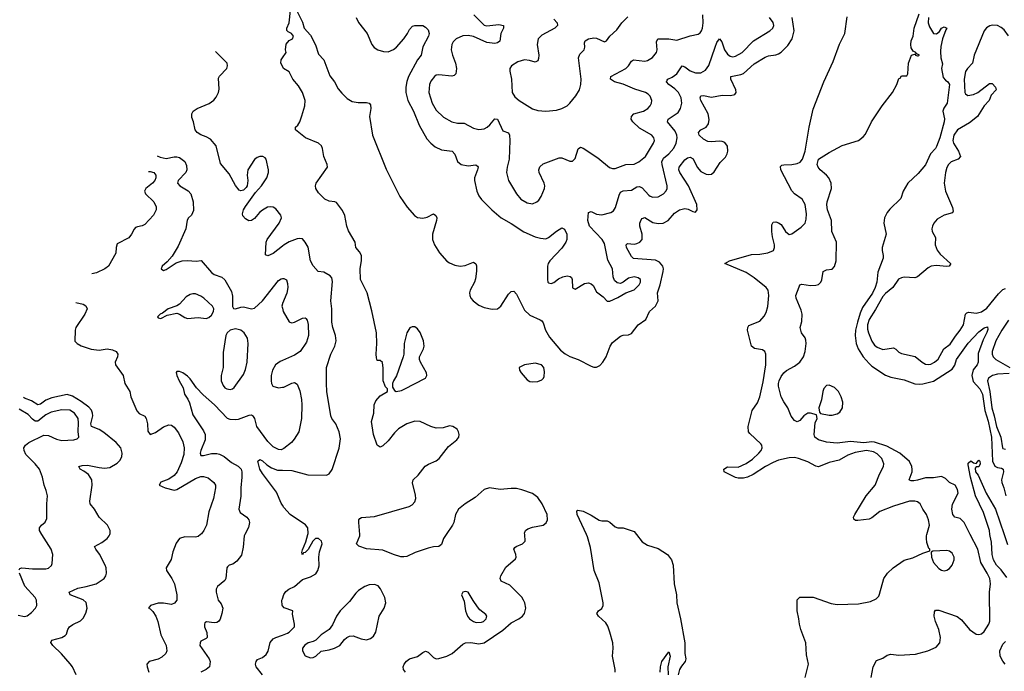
# Model space of a CAD drawing. Header units: inches. Extents: x 1550315 to 1685896, y 510706 to 640504.
# Tile 315 of 452: x 1598035 to 1605400, y 608976 to 613855. Entities that reach past the tile are written whole.
import ezdxf

# ---------------------------------------------------------------- set-up
doc = ezdxf.new("R2010")
doc.units = ezdxf.units.IN
doc.header["$MEASUREMENT"] = 0
for name, color, linetype in [('B5690', 7, 'Continuous'), ('B5691', 7, 'Continuous'), ('B6600', 7, 'Continuous'), ('B6601', 7, 'Continuous')]:
    doc.layers.add(name, color=color, linetype=linetype)

msp = doc.modelspace()

# ---------------------------------------------------------------- linework, layer by layer
at = {"layer": 'B5690', "color": 5}
for points, elevation in [([(1598030, 609736), (1598035.1, 609744.9), (1598050, 609751.5), (1598130, 609743.5), (1598230, 609743.8), (1598251.2, 609748.8), (1598272.3, 609767.7), (1598277.6, 609782.4), (1598282.7, 609850), (1598270.9, 609890), (1598201.3, 610000)], 740), ([(1598458.5, 608950), (1598430, 609009.6), (1598412.7, 609032.7), (1598348.3, 609108.3), (1598282.3, 609170), (1598268.2, 609191.8), (1598275.1, 609210), (1598349.8, 609230.2), (1598375.9, 609244.1), (1598384.8, 609255.2), (1598395.4, 609290), (1598408, 609310), (1598432.3, 609327.7), (1598490, 609355.3), (1598510, 609373.4), (1598530, 609410.4), (1598539.8, 609450), (1598532.5, 609492.5), (1598510.4, 609510.4), (1598411.6, 609550), (1598405.1, 609570), (1598470, 609599.7), (1598532.7, 609610), (1598607.3, 609630), (1598665.6, 609670), (1598678.7, 609690), (1598684.2, 609710), (1598681.6, 609750), (1598675.1, 609770), (1598632.7, 609852.7), (1598604, 609890), (1598595.3, 609910), (1598650, 609941.7), (1598688, 609970), (1598704, 609990), (1598708.3, 610000)], 720), ([(1599388.2, 610000), (1599370, 609986), (1599350, 609980.2), (1599270, 609981.8), (1599229.7, 609970), (1599204.5, 609935.5), (1599180.8, 609870), (1599166.8, 609813.2), (1599129.8, 609750.2), (1599132.3, 609730), (1599174, 609670), (1599191.9, 609631.9), (1599210.7, 609550), (1599210, 609507.7), (1599193.8, 609486.2), (1599170, 609476.9), (1599110, 609487.6), (1599070, 609485.8), (1599012.3, 609470), (1598997.2, 609450), (1599010, 609443.6), (1599030, 609423.5), (1599054.2, 609390), (1599068.5, 609350), (1599091.6, 609250), (1599131.7, 609170), (1599135.1, 609130), (1599127.6, 609110), (1599098.8, 609081.2), (1599070, 609067.8), (1599003.7, 609050), (1598986, 609030), (1598987.6, 609010), (1599001.5, 608970)], 680), ([(1599719.2, 610000), (1599714, 609990), (1599705.9, 609905.9), (1599693, 609847), (1599660, 609800), (1599630, 609778.4), (1599602, 609770), (1599590, 609758), (1599585.2, 609750), (1599575.6, 609670), (1599570, 609656), (1599515.1, 609610), (1599504.5, 609590), (1599503.6, 609570), (1599518.4, 609510), (1599541.3, 609481.3), (1599554, 609450), (1599547.4, 609410), (1599533.2, 609366.8), (1599521.6, 609350), (1599510, 609342.8), (1599490, 609339.6), (1599433.1, 609346.9), (1599420.9, 609339.1), (1599416.3, 609330), (1599418, 609310), (1599434.3, 609265.7), (1599437, 609230), (1599430, 609222), (1599390, 609201), (1599383.7, 609190), (1599382.9, 609170), (1599451.5, 609070), (1599459.6, 609050), (1599453.6, 609010), (1599430, 608990.4), (1599390, 608970.4)], 660), ([(1598024.4, 609395.6), (1598070, 609386), (1598090, 609391.8), (1598123, 609417), (1598152.6, 609450), (1598162.3, 609470), (1598159.8, 609510), (1598149.7, 609530), (1598073.4, 609613.4), (1598032.4, 609710)], 740), ([(1600000, 609467.4), (1599998, 609470), (1599996.9, 609510), (1600000, 609519.6)], 640), ([(1599850.7, 608950.7), (1599803.1, 609010), (1599797.7, 609030), (1599802.6, 609050), (1599814.1, 609065.9), (1599850, 609079.5), (1599878.7, 609101.3), (1599892.8, 609127.2), (1599908.9, 609191.1), (1599930, 609219.3), (1599950, 609230.4), (1600000, 609247.5)], 640)]:
    msp.add_lwpolyline(points, dxfattribs=dict(at, elevation=elevation))
at = {"layer": 'B5691', "color": 5}
for points, elevation in [([(1600000, 612159.7), (1599930, 612104), (1599890, 612087.6), (1599873.2, 612093.2), (1599879.7, 612190), (1599886.6, 612210), (1599976.3, 612330), (1599994, 612370), (1599989.4, 612390), (1599950, 612438.7), (1599931.4, 612451.4), (1599910, 612454.6), (1599888.9, 612451.1), (1599850, 612429.7), (1599828.6, 612411.4), (1599790, 612365.1), (1599770, 612352), (1599750, 612349.5), (1599723.6, 612363.6), (1599705.1, 612385.1), (1599702, 612402), (1599708.3, 612430), (1599723.3, 612456.7), (1599798.5, 612561.5), (1599844.2, 612610), (1599882.3, 612670), (1599895.4, 612710), (1599895.8, 612730), (1599877.6, 612810), (1599870, 612820.9), (1599854, 612830), (1599831.4, 612831.4), (1599810, 612823.6), (1599790, 612807), (1599742, 612730), (1599735.8, 612690), (1599742.4, 612650), (1599737.1, 612610), (1599730, 612597.2), (1599710, 612579.3), (1599690, 612573.2), (1599677.2, 612577.2), (1599650, 612613.2), (1599600.9, 612700.9), (1599537.7, 612777.7), (1599505.1, 612910), (1599461, 612961), (1599430, 612978.3), (1599390, 612991.5), (1599362, 613010), (1599347, 613030), (1599334.5, 613090), (1599322, 613122), (1599321.6, 613150), (1599332.3, 613170), (1599362.7, 613190), (1599451.7, 613228.3), (1599487.5, 613252.5), (1599505.7, 613274.3), (1599521.6, 613310), (1599526.5, 613333.5), (1599522.7, 613417.3), (1599528.3, 613431.7), (1599583.6, 613490), (1599589.6, 613510), (1599586, 613530), (1599499.1, 613615.2)], 640), ([(1600000, 613507.7), (1599988.7, 613530), (1599990, 613554), (1600000, 613568.7)], 620), ([(1599062.8, 612835.5), (1599085.2, 612825.2), (1599130, 612816.3), (1599190, 612828.8), (1599210, 612828.7), (1599230, 612822.3), (1599270, 612792.8), (1599283.4, 612763.4), (1599285.3, 612730), (1599277.4, 612710), (1599219.7, 612650), (1599215.4, 612630), (1599233, 612610), (1599293.8, 612573.8), (1599314.8, 612550), (1599333.5, 612490), (1599333.9, 612426.1), (1599319.5, 612390), (1599298, 612370), (1599287.2, 612352.8), (1599278.4, 612290), (1599220, 612160), (1599175.5, 612084.5), (1599138.2, 612041.8), (1599099.5, 612010), (1599093.2, 611990), (1599110, 611978), (1599130, 611984.7), (1599204.7, 612035.3), (1599249.5, 612050.5), (1599290, 612052.1), (1599353.9, 612046.1), (1599391.5, 612051.5), (1599470, 611962.4), (1599490, 611948), (1599547.7, 611927.7), (1599570, 611906), (1599618.5, 611818.5), (1599625.7, 611785.7), (1599626.6, 611706.6), (1599633.6, 611693.6), (1599648.7, 611688.7), (1599690, 611702.8), (1599710, 611704.8), (1599770, 611689.8), (1599790, 611695.1), (1599850.2, 611750), (1599970, 611901.1), (1599990, 611914), (1600000, 611916)], 660), ([(1598997.9, 612718.2), (1599010, 612718.1), (1599038, 612710), (1599054.2, 612690), (1599053.8, 612670), (1599045.8, 612650), (1599028.7, 612630), (1598978.4, 612590), (1598968.2, 612570), (1598975.1, 612550), (1599037.7, 612490), (1599054.7, 612454.7), (1599056, 612430), (1599036.9, 612390), (1598970, 612320.9), (1598950, 612310.3), (1598915.3, 612304.7), (1598902.2, 612297.8), (1598890, 612286), (1598870.6, 612249.4), (1598850, 612222.6), (1598764.4, 612175.6), (1598756, 612150), (1598754.3, 612105.7), (1598698.9, 612010), (1598671.5, 611990), (1598610, 611958.2), (1598573.6, 611951.4)], 680), ([(1598456, 611738.1), (1598510, 611723.6), (1598530, 611712), (1598539.5, 611690), (1598522.4, 611650), (1598455.1, 611550), (1598449.7, 611530), (1598448.1, 611448.1), (1598465.2, 611430), (1598494.1, 611414.1), (1598570, 611387.2), (1598630, 611380.4), (1598690, 611389.6), (1598730, 611383.6), (1598756, 611370), (1598769.4, 611350), (1598767, 611330), (1598749.5, 611290), (1598752, 611270), (1598809.5, 611190), (1598822.4, 611130), (1598858.9, 611070), (1598866.3, 611030), (1598910, 610927.3), (1598927.3, 610907.3), (1598970, 610886.3), (1598980.9, 610870), (1598991.6, 610830), (1598993.2, 610773.2), (1599009.6, 610750), (1599050, 610764.5), (1599110, 610806.3), (1599150, 610822), (1599170, 610819.1), (1599190, 610804.7), (1599221.8, 610761.8), (1599255.1, 610695.1), (1599264.9, 610650), (1599261.6, 610598.4), (1599243.1, 610536.9), (1599212.1, 610470), (1599190, 610441.6), (1599150, 610414), (1599090, 610393.4), (1599078.9, 610370), (1599123.6, 610350), (1599190, 610331.8), (1599210, 610337.4), (1599350, 610419), (1599390, 610433.5), (1599410, 610435.1), (1599444.2, 610424.2), (1599487.3, 610390), (1599498.9, 610370), (1599500.5, 610350), (1599484, 610270), (1599449.8, 610170.2), (1599431.1, 610070), (1599412.4, 610030), (1599394.9, 610005.1), (1599388.2, 610000)], 680), ([(1600000, 611726.8), (1599996.5, 611710), (1600000, 611695.3)], 660), ([(1600000, 611303.6), (1599983.6, 611296.4), (1599947.3, 611270), (1599924.7, 611230), (1599916.3, 611190), (1599915.1, 611150), (1599917.6, 611130), (1599929.4, 611110), (1599970, 611098.3), (1600000, 611102.9)], 660), ([(1600000, 610638.9), (1599990, 610634.6), (1599970, 610635.6), (1599930, 610656.9), (1599890, 610697.6), (1599808.9, 610810), (1599794.9, 610870), (1599784.8, 610884.8), (1599770, 610893.4), (1599750, 610891.6), (1599670, 610861.1), (1599650, 610857.8), (1599610, 610860.2), (1599590, 610869.2), (1599490.9, 610970.9), (1599406.1, 611046.1), (1599358, 611098), (1599310, 611164.9), (1599290, 611185.5), (1599254, 611210), (1599230, 611220.5), (1599210, 611221), (1599206, 611214), (1599209.7, 611190), (1599227.1, 611150), (1599257.8, 611097.8), (1599267.3, 611050), (1599292.9, 611012.9), (1599305.5, 610985.5), (1599330, 610896.3), (1599410, 610777.2), (1599422.1, 610750), (1599422.5, 610710), (1599388.8, 610628.8), (1599385, 610610), (1599390, 610592.7), (1599410, 610592.1), (1599470, 610607.3), (1599510, 610607.2), (1599530, 610602.3), (1599564.8, 610584.8), (1599619.4, 610539.4), (1599670, 610513.3), (1599690.9, 610490), (1599696.4, 610470), (1599697.2, 610430), (1599688.1, 610350), (1599688.3, 610288.3), (1599674.2, 610190), (1599684.7, 610164.7), (1599734, 610130), (1599747.8, 610110), (1599753.3, 610090), (1599746.9, 610053.1), (1599719.2, 610000)], 660), ([(1598708.3, 610000), (1598711.8, 610008.2), (1598712.6, 610030), (1598691.3, 610070), (1598630, 610129.4), (1598594.3, 610190), (1598562.4, 610230), (1598559.7, 610250), (1598576.8, 610370), (1598573.6, 610410), (1598548.9, 610448.9), (1598515.6, 610475.6), (1598487.3, 610490), (1598476, 610510), (1598502.8, 610517.2), (1598541.6, 610518.4), (1598630, 610500.9), (1598670, 610497.5), (1598710, 610501.3), (1598765.1, 610534.9), (1598784.5, 610555.5), (1598798.1, 610581.9), (1598801.7, 610610), (1598790.3, 610650.3), (1598756.5, 610690), (1598664.8, 610764.8), (1598630, 610785.4), (1598572.7, 610810), (1598566, 610830), (1598582.1, 610890), (1598579.9, 610910), (1598571.2, 610931.2), (1598552.6, 610952.6), (1598495.7, 610995.7), (1598430, 611036), (1598390, 611048.5), (1598275.7, 611024.3), (1598230, 611006.1), (1598190, 610975.4), (1598170, 610970.6), (1598122.4, 611002.4), (1598070, 611020.2), (1598063.4, 611025.9)], 720), ([(1598201.3, 610000), (1598182.4, 610030), (1598182, 610050), (1598197, 610070), (1598226, 610094), (1598238.9, 610121.1), (1598237.7, 610230), (1598242.3, 610290), (1598233.7, 610330), (1598219.1, 610370), (1598206.3, 610430), (1598182.6, 610490), (1598151.1, 610530), (1598080.2, 610600.2), (1598068.3, 610630), (1598066.9, 610650), (1598077.3, 610670), (1598102, 610690), (1598216.3, 610743.7), (1598250, 610741), (1598310, 610713.6), (1598350, 610704.8), (1598439, 610710), (1598464, 610716), (1598478.4, 610730), (1598472.3, 610772.3), (1598475.8, 610835.8), (1598471.3, 610870), (1598445.8, 610910), (1598410, 610931), (1598350, 610933.6), (1598270, 610915.2), (1598230, 610895.9), (1598170, 610848.8), (1598150, 610848.9), (1598130, 610863.8), (1598098.6, 610898.6), (1598030, 610938.6)], 740), ([(1600000, 610219.3), (1599990, 610235.1), (1599956.6, 610316.6), (1599850, 610456.3), (1599830, 610489.6), (1599817, 610550), (1599830, 610563), (1599850, 610552.6), (1599882.7, 610522.7), (1599919.2, 610499.2), (1599963, 610483), (1600000, 610481.4)], 640)]:
    msp.add_lwpolyline(points, dxfattribs=dict(at, elevation=elevation))
at = {"layer": 'B5691', "color": 5, "elevation": 680}
for points in [[(1599330, 611801.7), (1599310, 611796.4), (1599281.2, 611778.8), (1599230, 611723.7), (1599210, 611712), (1599144.7, 611690), (1599103.5, 611656.5), (1599084.7, 611650), (1599064.7, 611630), (1599070, 611622), (1599090, 611618), (1599138, 611642), (1599210, 611657.3), (1599230, 611650.8), (1599270, 611624), (1599290, 611616.3), (1599370, 611623.8), (1599430, 611617.1), (1599450, 611623.8), (1599470, 611641.6), (1599485.1, 611670), (1599486.6, 611690), (1599478, 611710), (1599411.5, 611770), (1599390, 611783.5), (1599350, 611801)], [(1599650, 611540.7), (1599610, 611529.7), (1599587.4, 611510), (1599577.4, 611490), (1599556.7, 611363.3), (1599555.6, 611250), (1599541.3, 611190), (1599542, 611150), (1599555.6, 611115.6), (1599570, 611098.4), (1599584, 611090), (1599610, 611086.4), (1599627.8, 611092.2), (1599638, 611102), (1599710, 611199.5), (1599724.9, 611235.1), (1599736.3, 611290), (1599744.4, 611430), (1599737.7, 611470), (1599712.8, 611510), (1599690, 611529.7)]]:
    msp.add_lwpolyline(points, close=True, dxfattribs=at)
at = {"layer": 'B6600', "color": 5}
for points, elevation in [([(1600000, 609519.6), (1600010, 609550.8), (1600026.5, 609573.5), (1600047.7, 609592.3), (1600090, 609611), (1600150, 609663), (1600210, 609682.4), (1600250, 609706), (1600264.7, 609730), (1600274.9, 609765.1), (1600271.5, 609830), (1600277.6, 609870), (1600296.9, 609930), (1600291.5, 609950), (1600270, 609969.5), (1600247.3, 609970), (1600228, 609950), (1600192, 609888), (1600170, 609866.6), (1600158, 609862), (1600149.5, 609849.5), (1600146.3, 609866.3), (1600150, 609884.7), (1600175.1, 609944.9), (1600191.2, 610000)], 640), ([(1601225.8, 610000), (1601205.5, 609970), (1601190, 609925.2), (1601171, 609910), (1601130, 609908.6), (1601090, 609898), (1600993.9, 609866.1), (1600930, 609834.7), (1600907.7, 609832.3), (1600886.1, 609833.9), (1600830.2, 609849.8), (1600750, 609883.8), (1600630, 609892.7), (1600572.7, 609912.7), (1600555.3, 609930), (1600579.5, 609990), (1600578.7, 610000)], 620), ([(1600920.5, 608970), (1600906.6, 608990), (1600904.2, 609010), (1600911.6, 609030), (1600927.7, 609052.3), (1600950, 609068.5), (1601010, 609088), (1601050, 609118.3), (1601070, 609127.4), (1601090, 609118.7), (1601130, 609078.5), (1601150, 609070.3), (1601170, 609071.5), (1601230, 609090.3), (1601270, 609109.1), (1601350, 609179.6), (1601370, 609189.2), (1601410, 609191.8), (1601470, 609182.4), (1601510, 609189), (1601650, 609284.6), (1601710, 609339), (1601769.7, 609370), (1601796.9, 609390), (1601811.1, 609410), (1601821.3, 609450), (1601813.7, 609490), (1601804, 609510), (1601790, 609531.2), (1601700.1, 609620.1), (1601635.1, 609650), (1601628.5, 609670), (1601632.6, 609690), (1601670, 609755.8), (1601742.5, 609817.5), (1601748.2, 609830), (1601746, 609850), (1601731, 609890), (1601737.6, 609902.4), (1601748.1, 609911.9), (1601796.2, 609930), (1601816, 609950), (1601812.4, 610000)], 620), ([(1602487.9, 608970), (1602488.1, 608990), (1602468.7, 609090), (1602474.3, 609150), (1602472.7, 609190), (1602450, 609269.6), (1602434.5, 609314.5), (1602420, 609340), (1602365.6, 609390), (1602352.3, 609410), (1602365.2, 609430), (1602390, 609446), (1602399.8, 609470), (1602399.3, 609490), (1602370, 609639), (1602333, 609730), (1602304.1, 609904.1), (1602282.7, 609982.7), (1602274.7, 610000)], 580), ([(1602647.7, 610000), (1602690, 609944.9), (1602730, 609921.5), (1602810, 609894.6), (1602881.7, 609850), (1602910, 609810.4), (1602922.6, 609770), (1602931.5, 609631.5), (1602947.1, 609550), (1602950.2, 609490), (1602978.4, 609370), (1603009.4, 609190), (1603010.1, 609110), (1603017.6, 609070), (1603013.4, 609050), (1602984.2, 609015.8), (1602970, 608990.8), (1602960.7, 608950)], 580), ([(1603909.7, 608930), (1603934.3, 609030), (1603919.2, 609099.2), (1603914.8, 609190), (1603877.3, 609290), (1603866.9, 609330), (1603863.6, 609370), (1603849.6, 609430), (1603850, 609511), (1603870, 609530.4), (1603970, 609530.4), (1604105, 609485), (1604150, 609475.3), (1604310, 609481.1), (1604400.1, 609499.9), (1604440.1, 609519.9), (1604460.1, 609539.9), (1604467.3, 609552.7), (1604497.6, 609670), (1604526, 609710), (1604568.1, 609751.9), (1604650, 609808.4), (1604715.2, 609824.8), (1604790, 609860.7), (1604842, 609878), (1604842, 609890), (1604836, 609896), (1604821.5, 609941.5), (1604818, 609970), (1604818.8, 609990), (1604821.5, 610000)], 580), ([(1604402.7, 608930), (1604418, 609010), (1604442.9, 609057.1), (1604490, 609074.8), (1604523.6, 609096.4), (1604550, 609104), (1604610, 609098), (1604734.5, 609105.5), (1604828.7, 609130), (1604890, 609157.3), (1604916.9, 609190), (1604922, 609230), (1604911.1, 609290), (1604884, 609350), (1604875.8, 609390), (1604877.5, 609422.5), (1604885.8, 609434.2), (1604910, 609433.4), (1605046.9, 609386.9), (1605080.8, 609360.8), (1605140.5, 609290), (1605190, 609255.5), (1605210, 609250.7), (1605230, 609257.3), (1605250, 609274.8), (1605283.6, 609330), (1605291.3, 609351.3), (1605288.7, 609570), (1605296.5, 609630), (1605290.8, 609670), (1605272.4, 609710), (1605223.2, 609790), (1605202.4, 609890), (1605145.6, 610000)], 560), ([(1605419.8, 609679.8), (1605376, 609736), (1605340.9, 609770), (1605318.3, 609810), (1605308, 609852), (1605304, 609944), (1605293.2, 609986.8), (1605292.1, 610000)], 540), ([(1605398.9, 610000), (1605424.9, 609924.9)], 540), ([(1600000, 609247.5), (1600039.1, 609260.9), (1600051.6, 609268.4), (1600089.2, 609310), (1600089.3, 609330), (1600075.3, 609404.7), (1600078, 609430), (1600012, 609452), (1600000, 609467.4)], 640), ([(1605406.6, 609030), (1605390, 609052), (1605368.7, 609090), (1605366.6, 609130), (1605390, 609180.4), (1605410, 609200.3)], 540), ([(1602826.6, 608970), (1602827, 609010), (1602838.7, 609050), (1602890, 609122.8), (1602901.1, 609090), (1602881.8, 609010), (1602884.9, 608950)], 560)]:
    msp.add_lwpolyline(points, dxfattribs=dict(at, elevation=elevation))
for points, elevation in [([(1604970, 609881.3), (1604865.4, 609874.6), (1604851.6, 609868.4), (1604854.8, 609830), (1604870.7, 609790), (1604910, 609745.5), (1604930, 609733.4), (1604950, 609728.4), (1604970, 609733), (1604990, 609744.9), (1605010, 609771), (1605024.2, 609810), (1605024.2, 609830), (1605010, 609860.9), (1604990, 609876.3)], 580), ([(1600690, 609626), (1600650, 609623.7), (1600616, 609610), (1600570, 609580.7), (1600550, 609562), (1600500.7, 609499.3), (1600432.2, 609430), (1600405.7, 609390), (1600374.9, 609325.1), (1600350.3, 609289.7), (1600290.3, 609249.7), (1600250.7, 609209.3), (1600230, 609199.3), (1600192, 609190), (1600167.1, 609172.9), (1600151.3, 609150), (1600151.3, 609130), (1600170, 609092), (1600210, 609077.3), (1600230, 609080.7), (1600250, 609090.8), (1600290, 609126.8), (1600350, 609137.3), (1600390, 609150.6), (1600429, 609170), (1600464.4, 609215.6), (1600481.2, 609230), (1600501.1, 609238.9), (1600530, 609242), (1600590, 609220.3), (1600630, 609212.4), (1600659.1, 609220.9), (1600680.8, 609239.2), (1600698.4, 609270), (1600722.9, 609390), (1600760.7, 609450), (1600774, 609490), (1600767.3, 609530), (1600733.8, 609593.8), (1600715.1, 609615.1)], 640), ([(1601370, 609574.5), (1601350.7, 609569.3), (1601340.7, 609550), (1601360.5, 609500.5), (1601370.5, 609430), (1601384.4, 609390), (1601400.4, 609370), (1601430, 609349.1), (1601450, 609342.4), (1601490, 609344.7), (1601503.7, 609350), (1601525.1, 609370), (1601529.5, 609390), (1601522.4, 609402.4), (1601477.7, 609437.7), (1601458.9, 609458.9), (1601425.8, 609505.8), (1601390, 609569.2)], 640)]:
    msp.add_lwpolyline(points, close=True, dxfattribs=dict(at, elevation=elevation))
at = {"layer": 'B6601', "color": 5}
for points, elevation in [([(1600000, 613568.7), (1600028, 613610), (1600022, 613630), (1600029.3, 613670.7), (1600050, 613698), (1600075.3, 613710), (1600082, 613730), (1600068, 613750), (1600042.7, 613762.7), (1600034, 613774), (1600033.2, 613790), (1600049.4, 613830), (1600053.2, 613853.2), (1600062, 613950)], 620), ([(1600110, 613916.3), (1600150, 613834.8), (1600162.4, 613790), (1600210, 613739.1), (1600247, 613667), (1600270, 613596), (1600310, 613554), (1600354.2, 613434.2), (1600388.9, 613390), (1600418, 613338), (1600443.6, 613303.6), (1600483.4, 613263.4), (1600522, 613242), (1600566.5, 613233.5), (1600630, 613235.5), (1600650, 613230.6), (1600658, 613218), (1600662.4, 613190), (1600651.3, 613128.7), (1600675, 612990), (1600774.9, 612734.9), (1600878.2, 612530), (1600933.2, 612450), (1600988.1, 612388.1), (1601010, 612373.4), (1601050, 612368.1), (1601082.8, 612377.2), (1601130, 612402), (1601148.2, 612388.2), (1601154.4, 612370), (1601153.4, 612350), (1601123.8, 612250), (1601122.2, 612210), (1601138.5, 612170), (1601175.2, 612110), (1601230, 612047.2), (1601250, 612033.4), (1601290, 612016.5), (1601330, 612010.3), (1601365.9, 612014.1), (1601430, 612040.5), (1601446.7, 612026.7), (1601451.3, 612011.3), (1601452.1, 611972.1), (1601445.1, 611914.9), (1601436.9, 611890), (1601405.2, 611830), (1601400.2, 611810), (1601402, 611790), (1601410, 611770.6), (1601426.3, 611750), (1601470, 611718.2), (1601510, 611700.2), (1601570, 611688.4), (1601610, 611689.2), (1601634.5, 611710), (1601690, 611799.1), (1601710, 611820.7), (1601730, 611822.8), (1601750, 611798.8), (1601810, 611680.5), (1601850, 611641.3), (1601928.3, 611608.3), (1601939.5, 611599.5), (1601950, 611584.7), (1601968.4, 611530), (1601997.5, 611477.5), (1602081.1, 611381.1), (1602114.1, 611354.1), (1602150, 611333.8), (1602212.7, 611310), (1602310, 611259.6), (1602330, 611253.4), (1602350, 611253.7), (1602375.5, 611264.5), (1602396.9, 611290), (1602420.5, 611330), (1602451.1, 611410), (1602470, 611437), (1602530, 611485.3), (1602550, 611492), (1602590, 611495.8), (1602610, 611506), (1602662, 611570), (1602718.4, 611610), (1602746.9, 611670), (1602791.1, 611708.9), (1602810.8, 611750), (1602806.1, 611810), (1602826.6, 611870), (1602848.6, 611970), (1602849.9, 611990), (1602844.8, 612010), (1602819.5, 612039.5), (1602790, 612054.1), (1602625.5, 612065.5), (1602610, 612080.5), (1602572.6, 612150), (1602572, 612170), (1602582, 612178), (1602630, 612174.3), (1602650, 612178.1), (1602674.2, 612190), (1602691.4, 612210), (1602692, 612248), (1602674.2, 612310), (1602673.6, 612330), (1602682.9, 612357.1), (1602690, 612367.2), (1602710, 612374.6), (1602770, 612336.3), (1602810, 612327.8), (1602848.7, 612330), (1602885.1, 612350), (1602933.1, 612406.9), (1602970, 612431.2), (1603010, 612440.3), (1603035.1, 612435.1), (1603070, 612418), (1603090, 612414.8), (1603102.7, 612430), (1603098.9, 612470), (1603038.8, 612610), (1602972.4, 612710), (1602965.5, 612730), (1602968.1, 612750), (1603010, 612806), (1603030, 612819.3), (1603050, 612824.4), (1603071.8, 612811.8), (1603101.2, 612750), (1603130, 612719.1), (1603170, 612699.1), (1603190, 612695.3), (1603210, 612698.9), (1603230, 612714.9), (1603275.3, 612784.7), (1603314, 612826), (1603327.1, 612850), (1603331.9, 612870), (1603328.8, 612908.8), (1603310, 612935.1), (1603290, 612942.9), (1603270, 612944.5), (1603210, 612939.8), (1603183, 612943), (1603150, 612959.3), (1603118.5, 612990), (1603111.2, 613010), (1603129.6, 613030), (1603170, 613050.3), (1603186, 613074), (1603192.5, 613107.5), (1603183.6, 613150), (1603128.7, 613250), (1603124.8, 613270), (1603130, 613285.5), (1603150, 613286.9), (1603210, 613275.2), (1603290, 613289.1), (1603352.5, 613287.5), (1603384.9, 613295.1), (1603394, 613310), (1603392.7, 613330), (1603353.8, 613410), (1603354, 613430), (1603430, 613444), (1603448.6, 613451.4), (1603530, 613523.2), (1603610, 613572.8), (1603634.9, 613585.1), (1603690, 613591.4), (1603710, 613599.1), (1603730, 613612.2), (1603779.6, 613660.4), (1603814, 613710), (1603828, 613770), (1603814.1, 613870)], 620), ([(1601432.4, 613890), (1601510, 613814.2), (1601530, 613807.5), (1601617.7, 613817.7), (1601654.9, 613810), (1601652.9, 613790), (1601633.4, 613750), (1601625.4, 613694.6), (1601610, 613682), (1601590, 613677.4), (1601530, 613683.7), (1601430, 613728.4), (1601390, 613737), (1601350, 613733.6), (1601300.5, 613710), (1601277.1, 613690), (1601266.4, 613670), (1601261.1, 613630), (1601271.5, 613590), (1601295.9, 613530), (1601301.3, 613490), (1601297.6, 613450), (1601284.2, 613435.8), (1601267.7, 613432.3), (1601170, 613442.2), (1601150, 613438.2), (1601137, 613430), (1601110, 613394.3), (1601099.8, 613370), (1601095.8, 613310), (1601120.6, 613230), (1601150, 613176.1), (1601204.2, 613124.2), (1601268, 613090), (1601310, 613081.1), (1601360, 613080), (1601430, 613043.2), (1601470, 613033.2), (1601490, 613034.2), (1601510, 613038.2), (1601532.4, 613050), (1601552.7, 613067.3), (1601590, 613112.3), (1601610, 613108.7), (1601650, 613022.4), (1601690, 613006.4), (1601699.1, 612990), (1601702.3, 612950), (1601696.3, 612810), (1601681.3, 612750), (1601676.9, 612710), (1601690.3, 612650), (1601750, 612550.5), (1601782.4, 612510), (1601830, 612483.7), (1601870, 612477.1), (1601904, 612490), (1601917.7, 612502.3), (1601936.2, 612530), (1601960.5, 612590), (1601963, 612610), (1601958.9, 612630), (1601921.1, 612710), (1601918.3, 612730), (1601926.1, 612753.9), (1601950, 612774.3), (1602070, 612820.4), (1602090, 612820.5), (1602150, 612794.8), (1602170, 612796), (1602190, 612816), (1602213.4, 612886.6), (1602230, 612900.5), (1602250, 612893.4), (1602360.2, 612820.2), (1602447.8, 612747.8), (1602470, 612741.1), (1602490, 612740.8), (1602569.9, 612770.1), (1602630, 612773.7), (1602665.1, 612790), (1602714.8, 612830), (1602776.2, 612930), (1602782.9, 612950), (1602778.4, 612970), (1602764.5, 612990), (1602670, 613041.7), (1602621, 613090), (1602608.5, 613110), (1602611.2, 613130), (1602629.6, 613150), (1602700.5, 613170), (1602733, 613190), (1602751.3, 613210), (1602761.3, 613230), (1602762.4, 613250), (1602750, 613280.9), (1602736.3, 613296.3), (1602715.1, 613310), (1602634.9, 613334.9), (1602550, 613371.4), (1602482.9, 613390), (1602455.1, 613410), (1602455.6, 613430), (1602569.9, 613490.1), (1602589.9, 613510.1), (1602610, 613544.9), (1602625.4, 613554.6), (1602710, 613544.6), (1602731.2, 613548.8), (1602768.6, 613571.4), (1602798.9, 613610), (1602802.7, 613630), (1602799.1, 613690), (1602807.6, 613712.4), (1602890, 613710.2), (1602950, 613700.5), (1603050, 613732.8), (1603110, 613746.7), (1603123.9, 613756.1), (1603135.4, 613770), (1603143.5, 613790), (1603147, 613830), (1603144.1, 613890)], 660), ([(1602030, 613859.5), (1602054.9, 613830), (1602058, 613810), (1602037.3, 613790), (1601941.6, 613738.4), (1601914, 613710), (1601905.5, 613670), (1601916.9, 613590), (1601916.1, 613563.9), (1601910, 613546), (1601890, 613536.2), (1601848.7, 613550), (1601810, 613553.3), (1601760.7, 613539.3), (1601713.4, 613510), (1601701.6, 613490), (1601700.4, 613470), (1601713.8, 613410), (1601719.1, 613310), (1601737.7, 613277.7), (1601770, 613250.3), (1601870, 613186.9), (1601910, 613173.6), (1601970, 613170.3), (1602050, 613178.3), (1602090, 613188.9), (1602129.6, 613210), (1602150.6, 613229.4), (1602195, 613285), (1602221, 613330), (1602231.9, 613370), (1602233.6, 613410), (1602215.1, 613570), (1602224.2, 613595.8), (1602257.6, 613630), (1602262.4, 613650), (1602258.4, 613681.6), (1602264.2, 613695.8), (1602288.7, 613711.3), (1602330, 613719.6), (1602350, 613716.5), (1602410, 613687.7), (1602424.1, 613695.9), (1602449.6, 613730), (1602502, 613778), (1602538, 613830), (1602583.3, 613876.7)], 680), ([(1604821.5, 610000), (1604840.3, 610070), (1604833.5, 610110), (1604818.8, 610150), (1604789.4, 610189.4), (1604770.8, 610230), (1604750, 610245), (1604730, 610250.6), (1604690, 610248.9), (1604570, 610211.6), (1604468.5, 610171.5), (1604410, 610124.7), (1604390, 610115.4), (1604304.2, 610104.2), (1604286.3, 610106.3), (1604275.5, 610115.5), (1604272.3, 610130), (1604281.6, 610150), (1604365.6, 610290), (1604433.6, 610370), (1604466.9, 610453.1), (1604496.4, 610510), (1604499.3, 610530), (1604483.8, 610570), (1604450, 610605.3), (1604420.6, 610620.6), (1604370, 610628.2), (1604285.1, 610614.9), (1604230, 610594.5), (1604163.6, 610556.4), (1604090, 610540.5), (1604010, 610508.2), (1603990, 610511.8), (1603930, 610545.6), (1603861.6, 610570), (1603830, 610577.3), (1603790, 610574.9), (1603710, 610556.1), (1603670, 610539.9), (1603612.3, 610510), (1603520.2, 610450), (1603478.4, 610430), (1603450, 610422), (1603410, 610421), (1603390, 610426.9), (1603305.2, 610470), (1603301.2, 610490), (1603330, 610506.4), (1603410, 610505.2), (1603470, 610531.4), (1603515.1, 610564.9), (1603564.5, 610610), (1603580.7, 610630), (1603589, 610650), (1603585, 610670), (1603578.3, 610678.3), (1603496.1, 610756.1), (1603487.4, 610770), (1603484, 610810), (1603514, 610930), (1603554.5, 610985.5), (1603571.7, 611030), (1603597.1, 611142.9), (1603615.9, 611270), (1603615.1, 611350), (1603607.8, 611370), (1603590, 611384), (1603532.3, 611392.3), (1603509.8, 611409.7), (1603479.1, 611530), (1603481.3, 611550), (1603490, 611564.9), (1603570, 611596.4), (1603604.2, 611635.8), (1603617.7, 611662.3), (1603631.4, 611708.6), (1603637.7, 611790), (1603632.4, 611830), (1603619.3, 611850), (1603530, 611922.6), (1603470, 611960.8), (1603309.3, 612030), (1603344, 612050), (1603510, 612097.5), (1603570, 612100.2), (1603630.6, 612109.4), (1603672.7, 612127.3), (1603681.3, 612150), (1603679.8, 612170), (1603665, 612230), (1603660.9, 612270), (1603661.7, 612318.3), (1603670, 612338.8), (1603690, 612341.6), (1603710, 612334.9), (1603730, 612320.5), (1603762.6, 612270), (1603790, 612247.4), (1603810, 612250.3), (1603879.5, 612300.5), (1603909.7, 612330.3), (1603918.2, 612361.8), (1603919.8, 612400.2), (1603909.8, 612470), (1603886.6, 612510), (1603830, 612551.7), (1603810, 612573.5), (1603727.6, 612730), (1603724.6, 612755.4), (1603734.7, 612765.3), (1603750, 612768.8), (1603809.3, 612769.3), (1603850, 612777.1), (1603872.5, 612787.5), (1603889.9, 612810.1), (1603910.8, 612870), (1603939.1, 613050), (1603970, 613185.5), (1604050, 613388.7), (1604119, 613541), (1604167.9, 613672.1), (1604205.8, 613750), (1604224.2, 613875.8)], 580), ([(1605145.6, 610000), (1605099.2, 610090), (1605070, 610119.7), (1605029.4, 610130), (1605014.7, 610150), (1605008.5, 610190), (1605012.1, 610227.9), (1605053.5, 610310), (1605050, 610337.2), (1605031.2, 610370), (1604989.8, 610389.8), (1604959.6, 610419.6), (1604930, 610435.3), (1604870, 610425.9), (1604810, 610424.6), (1604750, 610406.1), (1604722.2, 610402.2), (1604702, 610402), (1604690, 610407.3), (1604688.3, 610410), (1604710.5, 610469.5), (1604711.8, 610488.2), (1604708.5, 610510), (1604690, 610546), (1604617.9, 610610), (1604521.9, 610661.9), (1604430, 610692), (1604410, 610693.6), (1604350, 610686), (1604250, 610696.9), (1604150, 610685.3), (1604070, 610690.8), (1604009.2, 610710), (1603983.7, 610730), (1603977, 610750), (1603984.5, 610835.5), (1603999, 610870), (1603995.3, 610895.3), (1603950, 610909.2), (1603930, 610909.3), (1603900.7, 610890), (1603870, 610853.2), (1603850, 610845.2), (1603830, 610853.2), (1603805.3, 610885.3), (1603781.6, 610950), (1603750, 610993.2), (1603731.8, 611030), (1603711, 611111), (1603709.8, 611130), (1603714.8, 611150), (1603730, 611182.4), (1603749.8, 611210), (1603770.9, 611229.1), (1603830, 611260.3), (1603870, 611290.3), (1603898.2, 611330), (1603909.8, 611370), (1603918.2, 611430), (1603915.1, 611455.1), (1603910, 611472.7), (1603883.7, 611510), (1603874, 611550), (1603884.7, 611595.3), (1603887.8, 611650), (1603880.1, 611680.1), (1603842.9, 611770), (1603839.5, 611790), (1603864.4, 611855.6), (1603871.2, 611868.8), (1603885.2, 611874.8), (1603950, 611864.4), (1603990, 611866.5), (1604010, 611872.4), (1604027.6, 611890), (1604033.9, 611906.1), (1604046, 611970), (1604070, 611981.6), (1604112, 611988), (1604130, 612008), (1604141.6, 612050), (1604143.6, 612190), (1604109.9, 612269.9), (1604107.8, 612350), (1604077.7, 612430), (1604071.3, 612468.7), (1604074, 612490), (1604106.6, 612590), (1604105.1, 612630), (1604087.3, 612670), (1604070.9, 612690.9), (1604022.7, 612730), (1604006.6, 612750), (1603999.5, 612770), (1604009.7, 612810), (1604090, 612860.7), (1604187.2, 612912.8), (1604310, 612951), (1604343.2, 612976.8), (1604361.5, 612998.5), (1604406, 613090), (1604486, 613210), (1604563.7, 613310), (1604595.3, 613370), (1604610, 613414), (1604622, 613418), (1604630, 613434), (1604670, 613434), (1604678, 613450), (1604682, 613530), (1604706, 613590), (1604738, 613598), (1604734, 613590), (1604750, 613584.7), (1604756.4, 613583.6), (1604766, 613590), (1604740.4, 613600.4), (1604738, 613610), (1604718, 613618), (1604703.2, 613643.2), (1604699.5, 613670), (1604704.2, 613695.8), (1604719.3, 613730), (1604725.2, 613790), (1604762, 613898)], 560), ([(1600552.9, 613870), (1600570, 613833.7), (1600634.6, 613750), (1600670, 613667.7), (1600687, 613647), (1600714, 613630), (1600757, 613617), (1600790, 613614.4), (1600830, 613630.2), (1600853.6, 613650), (1600907.1, 613710), (1600935.6, 613750), (1600950, 613780.5), (1600973, 613807), (1600990, 613812.2), (1601050, 613810.2), (1601070, 613799.7), (1601090, 613777.7), (1601097, 613750), (1601092.3, 613730), (1601049.6, 613650.4), (1601037.4, 613590), (1601010, 613554), (1600943.8, 613430), (1600930, 613392.3), (1600923.5, 613350), (1600924.2, 613310), (1600937.4, 613250), (1600980.2, 613170), (1601024.1, 613064.1), (1601081.4, 612961.4), (1601109.2, 612929.2), (1601141.5, 612901.5), (1601190, 612880.3), (1601270.7, 612870), (1601288.6, 612848.6), (1601310, 612794), (1601336, 612770), (1601390, 612761.1), (1601447.1, 612767.1), (1601458.8, 612758.8), (1601464, 612750), (1601460.4, 612730), (1601438, 612670), (1601436, 612650), (1601453.1, 612570), (1601470, 612535.5), (1601490, 612508.7), (1601565.3, 612430), (1601636.4, 612370), (1601710, 612328.9), (1601805.2, 612265.2), (1601890, 612228.5), (1601930, 612218.7), (1601970, 612214), (1601990, 612223.1), (1602050, 612271.7), (1602090, 612297.1), (1602110, 612286.8), (1602128.5, 612248.5), (1602126.3, 612210), (1602119.7, 612190), (1602090, 612144.4), (1601999.1, 612050), (1601988.1, 612030), (1601983.9, 612010), (1601982, 611910), (1601984.9, 611890), (1601990, 611883.8), (1602010, 611879.5), (1602030, 611887.2), (1602065, 611915), (1602097.2, 611930), (1602130, 611935.8), (1602152.4, 611932.4), (1602163.4, 611923.4), (1602168.5, 611910), (1602170, 611846.8), (1602190, 611837.1), (1602260.1, 611879.9), (1602290, 611884.4), (1602310, 611878), (1602323.9, 611863.9), (1602350, 611818), (1602399.5, 611779.5), (1602430, 611747.3), (1602450, 611748), (1602510, 611774.4), (1602570, 611808.5), (1602630, 611832.2), (1602669.6, 611870), (1602678, 611890), (1602677.6, 611910), (1602662.3, 611922.3), (1602630, 611928.3), (1602590, 611919.3), (1602550, 611889.6), (1602530, 611880.5), (1602504.2, 611884.2), (1602483.1, 611903.1), (1602475.1, 611930), (1602469.8, 611990), (1602435.3, 612055.3), (1602410, 612179.5), (1602392, 612210), (1602296.5, 612310), (1602283.9, 612350), (1602289.1, 612410.9), (1602310, 612419.6), (1602350, 612399.4), (1602390, 612393), (1602455.6, 612410), (1602476.1, 612423.9), (1602492.7, 612447.3), (1602518, 612542), (1602530, 612562.8), (1602550, 612573.8), (1602610, 612577.7), (1602650, 612603.2), (1602670, 612605.8), (1602690, 612595), (1602740.6, 612540.6), (1602750, 612532.4), (1602770, 612526), (1602810, 612528.4), (1602850, 612550.2), (1602870, 612574), (1602877, 612590), (1602878.7, 612610), (1602839.6, 612770), (1602838.8, 612790), (1602850, 612818), (1602891.4, 612850), (1602927.2, 612892.8), (1602946, 612930), (1602952, 612970), (1602950.6, 612990), (1602938.8, 613018.8), (1602881.4, 613090), (1602884.4, 613110), (1602960, 613160), (1602978.5, 613190), (1602987.8, 613230), (1602981.5, 613270), (1602961.8, 613310), (1602936.1, 613336.1), (1602889.8, 613370), (1602873.3, 613390), (1602878, 613402), (1602883.7, 613410), (1602916, 613424), (1602950, 613448.1), (1602990, 613510.3), (1603010, 613502.6), (1603050, 613471.6), (1603090, 613457.8), (1603130, 613457.3), (1603163.7, 613476.3), (1603190, 613510.4), (1603236.3, 613650), (1603250, 613683.7), (1603270, 613710.4), (1603287.9, 613687.9), (1603306.7, 613630), (1603330, 613595.6), (1603350, 613581.4), (1603370, 613577.1), (1603390, 613580.5), (1603437.8, 613610), (1603523.6, 613696.4), (1603646.9, 613770), (1603668.4, 613790), (1603675.3, 613810), (1603670, 613833.3), (1603643.5, 613870)], 640), ([(1604834, 613870), (1604830.4, 613830.4), (1604840.4, 613800.4), (1604870, 613751), (1604892.1, 613747.9), (1604914.5, 613765.5), (1604929.6, 613790.4), (1604950, 613801), (1604970.5, 613790.5), (1604961.6, 613778.4), (1604937, 613710), (1604925.7, 613654.3), (1604923.6, 613616.4), (1604925.2, 613570), (1604936.8, 613523.2), (1604930.7, 613490), (1604942.8, 613422.8), (1604961, 613401), (1604978, 613390), (1604990.2, 613370), (1604971.5, 613230), (1604947.2, 613192.8), (1604940.3, 613170), (1604952.8, 613112.8), (1604949, 613089), (1604917, 612970), (1604893.8, 612906.2), (1604884.6, 612890), (1604848.8, 612851.2), (1604810.9, 612769.1), (1604755.7, 612704.3), (1604677.2, 612630), (1604643, 612570), (1604625.3, 612514.7), (1604543.4, 612436.6), (1604522.7, 612410), (1604504, 612370), (1604499.5, 612330), (1604515.5, 612250), (1604486, 612150), (1604485.7, 612125.7), (1604494.9, 612090), (1604493.4, 612070), (1604454.4, 611965.6), (1604445.3, 611890), (1604433.2, 611850), (1604412.9, 611807.1), (1604339.8, 611700.2), (1604321.4, 611658.6), (1604300.8, 611590), (1604286.9, 611530), (1604284.8, 611490), (1604292.3, 611430), (1604306.3, 611390), (1604344.2, 611330), (1604390, 611279.8), (1604410, 611261.6), (1604510, 611193), (1604550, 611178), (1604650, 611158.2), (1604730, 611129.2), (1604765.2, 611125.2), (1604790, 611127.8), (1604870, 611149.5), (1605010, 611237.8), (1605030.8, 611269.2), (1605043.2, 611310), (1605130, 611432.7), (1605210, 611517.4), (1605250, 611548.2), (1605274.4, 611554.4), (1605276, 611536), (1605270, 611513.2), (1605241.9, 611458.1), (1605203.8, 611356.2), (1605204.5, 611290), (1605196.5, 611270), (1605167.6, 611232.4), (1605157, 611190), (1605166.9, 611146.9), (1605215.8, 611090), (1605236.2, 611050), (1605253.1, 610930), (1605278.4, 610850), (1605305, 610730), (1605312.7, 610550), (1605330, 610511.6), (1605350, 610502.9), (1605378.1, 610498.1), (1605390.1, 610490.1), (1605392.6, 610470), (1605379.5, 610410), (1605381.1, 610390), (1605396.8, 610350), (1605410.8, 610290)], 560), ([(1605430, 613733), (1605398.9, 613778.9), (1605376.9, 613796.9), (1605350, 613810.6), (1605310, 613814), (1605291.1, 613808.9), (1605266.2, 613793.8), (1605248.2, 613771.8), (1605175.6, 613590), (1605162.4, 613530), (1605123.5, 613490), (1605110, 613467), (1605099.8, 613410), (1605105.8, 613310), (1605110, 613299.1), (1605127.7, 613287.7), (1605170, 613294.2), (1605201, 613310), (1605290, 613376.1), (1605310, 613376), (1605333.8, 613350), (1605338.9, 613330), (1605302.4, 613290), (1605285.8, 613250), (1605250, 613209.7), (1605200.2, 613130), (1605138.6, 613081.4), (1605050.2, 613030), (1605023.2, 612990), (1605015.3, 612950), (1605019.4, 612930), (1605057.6, 612870), (1605072.1, 612830), (1605054.4, 612810), (1605002.4, 612790), (1604982.3, 612770), (1604971, 612749), (1604959.7, 612710), (1604949, 612630), (1604959.1, 612570), (1605011.9, 612448.1), (1605018, 612422), (1605011.6, 612408.4), (1604950, 612391.6), (1604898.7, 612361.3), (1604872.4, 612330), (1604861.6, 612310), (1604858.4, 612290), (1604859.5, 612270), (1604884.9, 612224.9), (1604883.8, 612170), (1604897.6, 612130), (1604919.5, 612099.5), (1604998.4, 612030), (1604996.2, 612023.8), (1604986.8, 612010), (1604970, 612006.2), (1604890, 612013.6), (1604851.8, 612008.2), (1604830, 611996.9), (1604750, 611929.7), (1604730, 611922.4), (1604650, 611926), (1604630, 611922.4), (1604608.7, 611911.3), (1604565.8, 611850), (1604510, 611805.5), (1604490, 611782.8), (1604435.7, 611684.3), (1604387.9, 611610), (1604376.8, 611570), (1604377, 611537), (1604383.5, 611510), (1604410, 611447.2), (1604430, 611417.6), (1604450, 611401.8), (1604490, 611385.7), (1604570, 611397.5), (1604588.6, 611388.6), (1604610, 611366.3), (1604630, 611355.5), (1604732.9, 611332.9), (1604784.6, 611290), (1604810, 611276.9), (1604830, 611272), (1604850, 611275.2), (1604878, 611290), (1604905.9, 611314.1), (1604948, 611390), (1604995, 611425), (1605034, 611486), (1605069.9, 611530.1), (1605093.6, 611570), (1605109, 611650), (1605120, 611660), (1605134.5, 611665.5), (1605190, 611658.4), (1605230, 611666.5), (1605270, 611695.9), (1605357, 611803), (1605390, 611835.3), (1605410, 611842.4)], 580), ([(1600578.7, 610000), (1600571.6, 610090), (1600572, 610110), (1600579.6, 610120.4), (1600591.5, 610128.5), (1600690, 610135.8), (1600948.9, 610208.9), (1600970, 610221.8), (1600990, 610244.2), (1600997.7, 610270), (1600995.7, 610295.7), (1600973.8, 610386.2), (1600978.4, 610410), (1601014.6, 610445.4), (1601068.9, 610511.1), (1601092.9, 610527.1), (1601150, 610553.1), (1601173, 610570), (1601241.8, 610658.2), (1601305.2, 610710), (1601319.3, 610730), (1601320.9, 610750), (1601317, 610770), (1601306, 610790), (1601275.3, 610810), (1601250, 610813), (1601201.4, 610798.6), (1601150, 610796.4), (1601110, 610808.7), (1601030, 610845.3), (1600990, 610849), (1600930.4, 610830), (1600869.4, 610790.6), (1600838.5, 610761.5), (1600790, 610700.9), (1600750, 610664), (1600730, 610654), (1600709.6, 610669.6), (1600682.4, 610750), (1600665.8, 610845.8), (1600683.6, 610910), (1600687, 610970), (1600699.1, 611000.9), (1600730, 611038), (1600786, 611070), (1600786, 611090), (1600770, 611106), (1600753.2, 611150), (1600754.2, 611245.8), (1600749.2, 611289.2), (1600730, 611304), (1600710, 611304), (1600704, 611324), (1600701.7, 611350), (1600707.4, 611430), (1600704.2, 611510), (1600670, 611675.3), (1600633.7, 611810), (1600583.8, 611910), (1600581.4, 611990), (1600591.5, 612051.5), (1600591.8, 612090), (1600577.4, 612117.4), (1600549.4, 612150), (1600544.5, 612190), (1600494.9, 612274.9), (1600482.3, 612310), (1600467.6, 612387.6), (1600450, 612425.1), (1600405.1, 612485.1), (1600391.5, 612491.5), (1600350, 612495.6), (1600317.2, 612510), (1600270, 612559), (1600249.3, 612590), (1600246.6, 612610), (1600252.7, 612630), (1600337.2, 612750), (1600336, 612770), (1600309.7, 612829.7), (1600299.6, 612890), (1600291.6, 612910), (1600269.7, 612929.7), (1600172.7, 612970), (1600099, 613030), (1600099, 613050), (1600114.5, 613065.5), (1600129.2, 613090), (1600144.8, 613135.2), (1600167.3, 613210), (1600169.6, 613250), (1600150, 613308.7), (1600120.1, 613360.1), (1600077.2, 613410), (1600050, 613464), (1600009, 613490), (1600000, 613507.7)], 620), ([(1600000, 610481.4), (1600070, 610478.5), (1600190, 610446.7), (1600330, 610445.5), (1600350, 610454.9), (1600372.2, 610487.8), (1600425.7, 610645.7), (1600435.7, 610715.7), (1600424.8, 610770), (1600398.5, 610830), (1600369.7, 610870), (1600361.1, 610890), (1600333.3, 611070), (1600328.6, 611130), (1600329.6, 611250), (1600361, 611350), (1600392.4, 611410), (1600403.1, 611450), (1600398.3, 611490), (1600377.7, 611550), (1600369.8, 611590), (1600370.8, 611690), (1600363.4, 611750), (1600375.2, 611895.2), (1600370, 611921.2), (1600357.8, 611937.8), (1600310, 611964.2), (1600268, 611970), (1600230, 612012), (1600210.9, 612050), (1600191.6, 612151.6), (1600170, 612189.5), (1600150, 612213.6), (1600130, 612217.4), (1600110, 612214.2), (1600050, 612192.4), (1600012.9, 612170), (1600000, 612159.7)], 640), ([(1600000, 611916), (1600010, 611918), (1600030, 611906.6), (1600039.3, 611879.3), (1600041, 611850), (1600033.4, 611806.6), (1600000.7, 611730), (1600000, 611726.8)], 660), ([(1600000, 611695.3), (1600006, 611670), (1600050, 611592), (1600055.3, 611590), (1600070, 611586.3), (1600090, 611589.7), (1600150, 611620.5), (1600170, 611622), (1600176.4, 611616.4), (1600184, 611604), (1600191.5, 611571.5), (1600194, 611490), (1600179.1, 611440.9), (1600134, 611370), (1600090, 611343.1), (1600000, 611303.6)], 660), ([(1605430, 611604.7), (1605381.2, 611530), (1605336.9, 611450), (1605309.5, 611370), (1605309.5, 611350), (1605317.7, 611330), (1605337.6, 611310), (1605440.3, 611250)], 580), ([(1605435.2, 611204.8), (1605350, 611200.4), (1605310.4, 611190), (1605280.7, 611170), (1605273, 611150), (1605292.3, 611070), (1605305.7, 610950), (1605324.9, 610890), (1605341, 610810), (1605373, 610730), (1605386.5, 610650), (1605390, 610644.9), (1605410, 610639.2)], 580), ([(1600000, 611102.9), (1600010, 611104.4), (1600070, 611134.3), (1600090, 611137.6), (1600110, 611126.6), (1600130, 611077.2), (1600143.2, 611010), (1600146.5, 610970), (1600142.3, 610870), (1600123.5, 610770), (1600087, 610713), (1600067.6, 610690), (1600010, 610643.1), (1600000, 610638.9)], 660), ([(1605292.1, 610000), (1605289.6, 610030), (1605244.1, 610164.1), (1605185.2, 610290), (1605147.3, 610430), (1605130, 610522), (1605130, 610534.8), (1605150, 610552.2), (1605170, 610537.3), (1605190, 610531), (1605210, 610556), (1605218, 610550), (1605218.8, 610530), (1605210, 610508), (1605190, 610508), (1605182.8, 610497.2), (1605184, 610470), (1605205.5, 610445.5), (1605264, 610310), (1605333.1, 610190), (1605398.9, 610000)], 540), ([(1601812.4, 610000), (1601811.6, 610010), (1601819.3, 610030), (1601836.8, 610043.2), (1601870, 610056.3), (1601949.8, 610070.2), (1601972.7, 610087.3), (1601982, 610110), (1601981.5, 610150), (1601942.5, 610230), (1601910, 610277.3), (1601870, 610307.7), (1601790, 610335.2), (1601750, 610343.7), (1601710, 610345.5), (1601630, 610338.4), (1601550, 610349.8), (1601510, 610336.8), (1601442.9, 610277.1), (1601366.7, 610230), (1601316.1, 610190), (1601294.9, 610150), (1601282.7, 610090), (1601273.1, 610070), (1601225.8, 610000)], 620), ([(1600191.2, 610000), (1600193.2, 610006.8), (1600189.8, 610050), (1600171.7, 610071.7), (1600058, 610150), (1600010, 610203.5), (1600000, 610219.3)], 640), ([(1602274.7, 610000), (1602205.3, 610150), (1602203.3, 610176.7), (1602210, 610182.8), (1602250, 610174), (1602310, 610145.5), (1602368.8, 610108.8), (1602390, 610101.6), (1602430, 610103), (1602450, 610093.4), (1602490, 610057.3), (1602510, 610050.7), (1602550, 610050.5), (1602630, 610023), (1602647.7, 610000)], 580)]:
    msp.add_lwpolyline(points, dxfattribs=dict(at, elevation=elevation))
for points, elevation in [([(1600970, 611556.3), (1600953, 611547), (1600930, 611509.2), (1600911.4, 611430), (1600908.9, 611351.1), (1600904.2, 611330), (1600852.5, 611187.5), (1600830.8, 611150), (1600824.7, 611130), (1600823.6, 611103.6), (1600839.6, 611079.6), (1600850, 611072), (1600890, 611078.8), (1600910, 611087.3), (1601069.2, 611170), (1601080.9, 611190), (1601078, 611210), (1601031.8, 611290), (1601025.6, 611310), (1601026, 611330), (1601054.2, 611390), (1601059.3, 611410), (1601056.2, 611450), (1601030, 611511.5), (1601010, 611539.7), (1600990, 611554.3)], 620), ([(1601890, 611283.7), (1601810, 611271.8), (1601770.8, 611250), (1601773, 611230), (1601784.9, 611210), (1601830, 611158.4), (1601850, 611146.7), (1601870, 611143.1), (1601910, 611146), (1601941.5, 611158.5), (1601953.2, 611170), (1601957, 611183), (1601960.9, 611219.1), (1601956.2, 611250), (1601937.2, 611270)], 620), ([(1604090, 611119), (1604070, 611116.3), (1604050, 611092.6), (1604042.2, 611070), (1604031.3, 611008.7), (1604013.4, 610950), (1604016.9, 610916.9), (1604025.4, 610905.4), (1604090, 610892.7), (1604112.8, 610892.8), (1604150, 610903.1), (1604170, 610917.1), (1604190.6, 610949.4), (1604191.6, 610990), (1604179.7, 611030), (1604159.7, 611070), (1604130, 611100.4)], 560)]:
    msp.add_lwpolyline(points, close=True, dxfattribs=dict(at, elevation=elevation))

doc.saveas('drawing.dxf')
